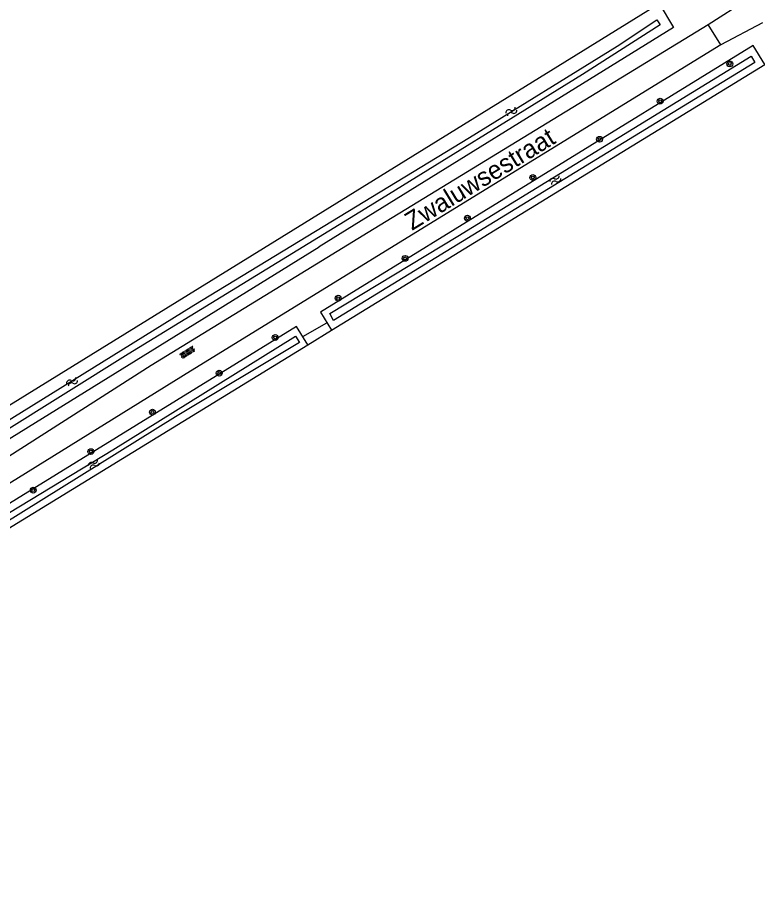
# Model space of a CAD drawing. Extents: x 136000 to 141000, y 400494 to 402006.
# Drawn here: x 136137.6 to 136238.7, y 401074.1 to 401195 of the extents above; entities that cross this region are included whole.
import ezdxf

# ---------------------------------------------------------------- set-up
doc = ezdxf.new("R2010")
doc.units = 0
for name, color, linetype in [('gg-anno-openbare ruimte label', 7, 'Continuous'), ('gg-knt-onverhard', 7, 'Continuous'), ('gg-kntw-bovenkant insteek waterloop', 7, 'Continuous'), ('gg-kntw-waterlijn', 7, 'Continuous'), ('gg-kwrk-duiker nz buis', 7, 'Continuous'), ('gt-grn-groengrens', 7, 'Continuous'), ('gt-grn-weggrens', 7, 'Continuous'), ('gt-symb-boom', 7, 'Continuous'), ('gt-symb-overige verharding', 7, 'Continuous'), ('gt-symb-watersymbool', 7, 'Continuous')]:
    doc.layers.add(name, color=color, linetype=linetype)

# ---------------------------------------------------------------- blocks, each defined once
blk = doc.blocks.new('gt0-WA')
at = {"layer": 'gt-symb-watersymbool'}
for centre, start, end in [((-0.32, 0.02), 28.0725, 151.9275), ((0.43, 0.42), 208.0725, 331.9275), ((-0.32, -0.43), 28.0725, 151.9275), ((0.43, -0.03), 208.0725, 331.9275)]:
    blk.add_arc(centre, 0.425, start, end, dxfattribs=at)
blk = doc.blocks.new('gt0-BOOM')
at = {"layer": 'gt-symb-boom'}
for radius in [0.4, 0.2]:
    blk.add_circle((0, 0), radius, dxfattribs=at)
blk = doc.blocks.new('gt0-OVH')
at = {"layer": 'gt-symb-overige verharding'}
for points in [[(-0.97, 0.3), (-0.97, 0.31), (-0.96, 0.32), (-0.97, 0.33), (-0.97, 0.34), (-0.98, 0.35), (-0.99, 0.35), (-1, 0.36), (-1.01, 0.35), (-1.02, 0.35), (-1.03, 0.34), (-1.03, 0.33), (-1.04, 0.32), (-1.03, 0.31), (-1.03, 0.3), (-1.02, 0.29), (-1.01, 0.29), (-1, 0.28), (-0.99, 0.29), (-0.98, 0.29)], [(-0.87, 0.11), (-0.87, 0.12), (-0.86, 0.13), (-0.87, 0.14), (-0.87, 0.15), (-0.88, 0.16), (-0.89, 0.16), (-0.9, 0.16), (-0.91, 0.16), (-0.92, 0.16), (-0.93, 0.15), (-0.93, 0.14), (-0.94, 0.13), (-0.93, 0.12), (-0.93, 0.11), (-0.92, 0.1), (-0.91, 0.09), (-0.9, 0.09), (-0.89, 0.09), (-0.88, 0.1)], [(-0.77, 0.3), (-0.77, 0.31), (-0.76, 0.32), (-0.77, 0.33), (-0.77, 0.34), (-0.78, 0.35), (-0.79, 0.35), (-0.8, 0.36), (-0.81, 0.35), (-0.82, 0.35), (-0.83, 0.34), (-0.83, 0.33), (-0.84, 0.32), (-0.83, 0.31), (-0.83, 0.3), (-0.82, 0.29), (-0.81, 0.29), (-0.8, 0.28), (-0.79, 0.29), (-0.78, 0.29)], [(-0.67, 0.11), (-0.67, 0.12), (-0.66, 0.13), (-0.67, 0.14), (-0.67, 0.15), (-0.68, 0.16), (-0.69, 0.16), (-0.7, 0.16), (-0.71, 0.16), (-0.72, 0.16), (-0.73, 0.15), (-0.73, 0.14), (-0.74, 0.13), (-0.73, 0.12), (-0.73, 0.11), (-0.72, 0.1), (-0.71, 0.09), (-0.7, 0.09), (-0.69, 0.09), (-0.68, 0.1)], [(-0.57, 0.3), (-0.57, 0.31), (-0.56, 0.32), (-0.57, 0.33), (-0.57, 0.34), (-0.58, 0.35), (-0.59, 0.35), (-0.6, 0.36), (-0.61, 0.35), (-0.62, 0.35), (-0.63, 0.34), (-0.63, 0.33), (-0.64, 0.32), (-0.63, 0.31), (-0.63, 0.3), (-0.62, 0.29), (-0.61, 0.29), (-0.6, 0.28), (-0.59, 0.29), (-0.58, 0.29)], [(-0.47, 0.11), (-0.47, 0.12), (-0.46, 0.13), (-0.47, 0.14), (-0.47, 0.15), (-0.48, 0.16), (-0.49, 0.16), (-0.5, 0.16), (-0.51, 0.16), (-0.52, 0.16), (-0.53, 0.15), (-0.53, 0.14), (-0.54, 0.13), (-0.53, 0.12), (-0.53, 0.11), (-0.52, 0.1), (-0.51, 0.09), (-0.5, 0.09), (-0.49, 0.09), (-0.48, 0.1)], [(-0.37, 0.3), (-0.37, 0.31), (-0.36, 0.32), (-0.37, 0.33), (-0.37, 0.34), (-0.38, 0.35), (-0.39, 0.35), (-0.4, 0.36), (-0.41, 0.35), (-0.42, 0.35), (-0.43, 0.34), (-0.43, 0.33), (-0.44, 0.32), (-0.43, 0.31), (-0.43, 0.3), (-0.42, 0.29), (-0.41, 0.29), (-0.4, 0.28), (-0.39, 0.29), (-0.38, 0.29)], [(-0.27, 0.11), (-0.27, 0.12), (-0.26, 0.13), (-0.27, 0.14), (-0.27, 0.15), (-0.28, 0.16), (-0.29, 0.16), (-0.3, 0.16), (-0.31, 0.16), (-0.32, 0.16), (-0.33, 0.15), (-0.33, 0.14), (-0.34, 0.13), (-0.33, 0.12), (-0.33, 0.11), (-0.32, 0.1), (-0.31, 0.09), (-0.3, 0.09), (-0.29, 0.09), (-0.28, 0.1)], [(-0.17, 0.3), (-0.17, 0.31), (-0.16, 0.32), (-0.17, 0.33), (-0.17, 0.34), (-0.18, 0.35), (-0.19, 0.35), (-0.2, 0.36), (-0.21, 0.35), (-0.22, 0.35), (-0.23, 0.34), (-0.23, 0.33), (-0.24, 0.32), (-0.23, 0.31), (-0.23, 0.3), (-0.22, 0.29), (-0.21, 0.29), (-0.2, 0.28), (-0.19, 0.29), (-0.18, 0.29)], [(-0.07, 0.11), (-0.07, 0.12), (-0.06, 0.13), (-0.07, 0.14), (-0.07, 0.15), (-0.08, 0.16), (-0.09, 0.16), (-0.1, 0.16), (-0.11, 0.16), (-0.12, 0.16), (-0.13, 0.15), (-0.13, 0.14), (-0.14, 0.13), (-0.13, 0.12), (-0.13, 0.11), (-0.12, 0.1), (-0.11, 0.09), (-0.1, 0.09), (-0.09, 0.09), (-0.08, 0.1)], [(0.03, 0.3), (0.03, 0.31), (0.04, 0.32), (0.03, 0.33), (0.03, 0.34), (0.02, 0.35), (0.01, 0.35), (0, 0.36), (-0.01, 0.35), (-0.02, 0.35), (-0.03, 0.34), (-0.03, 0.33), (-0.04, 0.32), (-0.03, 0.31), (-0.03, 0.3), (-0.02, 0.29), (-0.01, 0.29), (0, 0.28), (0.01, 0.29), (0.02, 0.29)], [(0.13, 0.11), (0.13, 0.12), (0.14, 0.13), (0.13, 0.14), (0.13, 0.15), (0.12, 0.16), (0.11, 0.16), (0.1, 0.16), (0.09, 0.16), (0.08, 0.16), (0.07, 0.15), (0.07, 0.14), (0.06, 0.13), (0.07, 0.12), (0.07, 0.11), (0.08, 0.1), (0.09, 0.09), (0.1, 0.09), (0.11, 0.09), (0.12, 0.1)], [(0.23, 0.3), (0.23, 0.31), (0.24, 0.32), (0.23, 0.33), (0.23, 0.34), (0.22, 0.35), (0.21, 0.35), (0.2, 0.36), (0.19, 0.35), (0.18, 0.35), (0.17, 0.34), (0.17, 0.33), (0.16, 0.32), (0.17, 0.31), (0.17, 0.3), (0.18, 0.29), (0.19, 0.29), (0.2, 0.28), (0.21, 0.29), (0.22, 0.29)], [(0.33, 0.11), (0.33, 0.12), (0.34, 0.13), (0.33, 0.14), (0.33, 0.15), (0.32, 0.16), (0.31, 0.16), (0.3, 0.16), (0.29, 0.16), (0.28, 0.16), (0.27, 0.15), (0.27, 0.14), (0.26, 0.13), (0.27, 0.12), (0.27, 0.11), (0.28, 0.1), (0.29, 0.09), (0.3, 0.09), (0.31, 0.09), (0.32, 0.1)], [(0.43, 0.3), (0.43, 0.31), (0.44, 0.32), (0.43, 0.33), (0.43, 0.34), (0.42, 0.35), (0.41, 0.35), (0.4, 0.36), (0.39, 0.35), (0.38, 0.35), (0.37, 0.34), (0.37, 0.33), (0.36, 0.32), (0.37, 0.31), (0.37, 0.3), (0.38, 0.29), (0.39, 0.29), (0.4, 0.28), (0.41, 0.29), (0.42, 0.29)], [(0.53, 0.11), (0.53, 0.12), (0.54, 0.13), (0.53, 0.14), (0.53, 0.15), (0.52, 0.16), (0.51, 0.16), (0.5, 0.16), (0.49, 0.16), (0.48, 0.16), (0.47, 0.15), (0.47, 0.14), (0.46, 0.13), (0.47, 0.12), (0.47, 0.11), (0.48, 0.1), (0.49, 0.09), (0.5, 0.09), (0.51, 0.09), (0.52, 0.1)], [(0.63, 0.3), (0.63, 0.31), (0.64, 0.32), (0.63, 0.33), (0.63, 0.34), (0.62, 0.35), (0.61, 0.35), (0.6, 0.36), (0.59, 0.35), (0.58, 0.35), (0.57, 0.34), (0.57, 0.33), (0.56, 0.32), (0.57, 0.31), (0.57, 0.3), (0.58, 0.29), (0.59, 0.29), (0.6, 0.28), (0.61, 0.29), (0.62, 0.29)], [(0.73, 0.11), (0.73, 0.12), (0.74, 0.13), (0.73, 0.14), (0.73, 0.15), (0.72, 0.16), (0.71, 0.16), (0.7, 0.16), (0.69, 0.16), (0.68, 0.16), (0.67, 0.15), (0.67, 0.14), (0.66, 0.13), (0.67, 0.12), (0.67, 0.11), (0.68, 0.1), (0.69, 0.09), (0.7, 0.09), (0.71, 0.09), (0.72, 0.1)], [(0.83, 0.3), (0.83, 0.31), (0.84, 0.32), (0.83, 0.33), (0.83, 0.34), (0.82, 0.35), (0.81, 0.35), (0.8, 0.36), (0.79, 0.35), (0.78, 0.35), (0.77, 0.34), (0.77, 0.33), (0.76, 0.32), (0.77, 0.31), (0.77, 0.3), (0.78, 0.29), (0.79, 0.29), (0.8, 0.28), (0.81, 0.29), (0.82, 0.29)], [(0.93, 0.11), (0.93, 0.12), (0.94, 0.13), (0.93, 0.14), (0.93, 0.15), (0.92, 0.16), (0.91, 0.16), (0.9, 0.16), (0.89, 0.16), (0.88, 0.16), (0.87, 0.15), (0.87, 0.14), (0.86, 0.13), (0.87, 0.12), (0.87, 0.11), (0.88, 0.1), (0.89, 0.09), (0.9, 0.09), (0.91, 0.09), (0.92, 0.1)], [(1.03, 0.3), (1.03, 0.31), (1.04, 0.32), (1.03, 0.33), (1.03, 0.34), (1.02, 0.35), (1.01, 0.35), (1, 0.36), (0.99, 0.35), (0.98, 0.35), (0.97, 0.34), (0.97, 0.33), (0.96, 0.32), (0.97, 0.31), (0.97, 0.3), (0.98, 0.29), (0.99, 0.29), (1, 0.28), (1.01, 0.29), (1.02, 0.29)], [(-0.97, -0.14), (-0.97, -0.13), (-0.96, -0.12), (-0.97, -0.11), (-0.97, -0.1), (-0.98, -0.09), (-0.99, -0.09), (-1, -0.08), (-1.01, -0.09), (-1.02, -0.09), (-1.03, -0.1), (-1.03, -0.11), (-1.04, -0.12), (-1.03, -0.13), (-1.03, -0.14), (-1.02, -0.15), (-1.01, -0.15), (-1, -0.16), (-0.99, -0.15), (-0.98, -0.15)], [(-0.87, -0.33), (-0.87, -0.32), (-0.86, -0.31), (-0.87, -0.3), (-0.87, -0.29), (-0.88, -0.28), (-0.89, -0.28), (-0.9, -0.28), (-0.91, -0.28), (-0.92, -0.28), (-0.93, -0.29), (-0.93, -0.3), (-0.94, -0.31), (-0.93, -0.32), (-0.93, -0.33), (-0.92, -0.34), (-0.91, -0.35), (-0.9, -0.35), (-0.89, -0.35), (-0.88, -0.34)], [(-0.77, -0.14), (-0.77, -0.13), (-0.76, -0.12), (-0.77, -0.11), (-0.77, -0.1), (-0.78, -0.09), (-0.79, -0.09), (-0.8, -0.08), (-0.81, -0.09), (-0.82, -0.09), (-0.83, -0.1), (-0.83, -0.11), (-0.84, -0.12), (-0.83, -0.13), (-0.83, -0.14), (-0.82, -0.15), (-0.81, -0.15), (-0.8, -0.16), (-0.79, -0.15), (-0.78, -0.15)], [(-0.67, -0.33), (-0.67, -0.32), (-0.66, -0.31), (-0.67, -0.3), (-0.67, -0.29), (-0.68, -0.28), (-0.69, -0.28), (-0.7, -0.28), (-0.71, -0.28), (-0.72, -0.28), (-0.73, -0.29), (-0.73, -0.3), (-0.74, -0.31), (-0.73, -0.32), (-0.73, -0.33), (-0.72, -0.34), (-0.71, -0.35), (-0.7, -0.35), (-0.69, -0.35), (-0.68, -0.34)], [(-0.57, -0.14), (-0.57, -0.13), (-0.56, -0.12), (-0.57, -0.11), (-0.57, -0.1), (-0.58, -0.09), (-0.59, -0.09), (-0.6, -0.08), (-0.61, -0.09), (-0.62, -0.09), (-0.63, -0.1), (-0.63, -0.11), (-0.64, -0.12), (-0.63, -0.13), (-0.63, -0.14), (-0.62, -0.15), (-0.61, -0.15), (-0.6, -0.16), (-0.59, -0.15), (-0.58, -0.15)], [(-0.47, -0.33), (-0.47, -0.32), (-0.46, -0.31), (-0.47, -0.3), (-0.47, -0.29), (-0.48, -0.28), (-0.49, -0.28), (-0.5, -0.28), (-0.51, -0.28), (-0.52, -0.28), (-0.53, -0.29), (-0.53, -0.3), (-0.54, -0.31), (-0.53, -0.32), (-0.53, -0.33), (-0.52, -0.34), (-0.51, -0.35), (-0.5, -0.35), (-0.49, -0.35), (-0.48, -0.34)], [(-0.37, -0.14), (-0.37, -0.13), (-0.36, -0.12), (-0.37, -0.11), (-0.37, -0.1), (-0.38, -0.09), (-0.39, -0.09), (-0.4, -0.08), (-0.41, -0.09), (-0.42, -0.09), (-0.43, -0.1), (-0.43, -0.11), (-0.44, -0.12), (-0.43, -0.13), (-0.43, -0.14), (-0.42, -0.15), (-0.41, -0.15), (-0.4, -0.16), (-0.39, -0.15), (-0.38, -0.15)], [(-0.27, -0.33), (-0.27, -0.32), (-0.26, -0.31), (-0.27, -0.3), (-0.27, -0.29), (-0.28, -0.28), (-0.29, -0.28), (-0.3, -0.28), (-0.31, -0.28), (-0.32, -0.28), (-0.33, -0.29), (-0.33, -0.3), (-0.34, -0.31), (-0.33, -0.32), (-0.33, -0.33), (-0.32, -0.34), (-0.31, -0.35), (-0.3, -0.35), (-0.29, -0.35), (-0.28, -0.34)], [(-0.17, -0.14), (-0.17, -0.13), (-0.16, -0.12), (-0.17, -0.11), (-0.17, -0.1), (-0.18, -0.09), (-0.19, -0.09), (-0.2, -0.08), (-0.21, -0.09), (-0.22, -0.09), (-0.23, -0.1), (-0.23, -0.11), (-0.24, -0.12), (-0.23, -0.13), (-0.23, -0.14), (-0.22, -0.15), (-0.21, -0.15), (-0.2, -0.16), (-0.19, -0.15), (-0.18, -0.15)], [(-0.07, -0.33), (-0.07, -0.32), (-0.06, -0.31), (-0.07, -0.3), (-0.07, -0.29), (-0.08, -0.28), (-0.09, -0.28), (-0.1, -0.28), (-0.11, -0.28), (-0.12, -0.28), (-0.13, -0.29), (-0.13, -0.3), (-0.14, -0.31), (-0.13, -0.32), (-0.13, -0.33), (-0.12, -0.34), (-0.11, -0.35), (-0.1, -0.35), (-0.09, -0.35), (-0.08, -0.34)], [(0.03, -0.14), (0.03, -0.13), (0.04, -0.12), (0.03, -0.11), (0.03, -0.1), (0.02, -0.09), (0.01, -0.09), (0, -0.08), (-0.01, -0.09), (-0.02, -0.09), (-0.03, -0.1), (-0.03, -0.11), (-0.04, -0.12), (-0.03, -0.13), (-0.03, -0.14), (-0.02, -0.15), (-0.01, -0.15), (0, -0.16), (0.01, -0.15), (0.02, -0.15)], [(0.13, -0.33), (0.13, -0.32), (0.14, -0.31), (0.13, -0.3), (0.13, -0.29), (0.12, -0.28), (0.11, -0.28), (0.1, -0.28), (0.09, -0.28), (0.08, -0.28), (0.07, -0.29), (0.07, -0.3), (0.06, -0.31), (0.07, -0.32), (0.07, -0.33), (0.08, -0.34), (0.09, -0.35), (0.1, -0.35), (0.11, -0.35), (0.12, -0.34)], [(0.23, -0.14), (0.23, -0.13), (0.24, -0.12), (0.23, -0.11), (0.23, -0.1), (0.22, -0.09), (0.21, -0.09), (0.2, -0.08), (0.19, -0.09), (0.18, -0.09), (0.17, -0.1), (0.17, -0.11), (0.16, -0.12), (0.17, -0.13), (0.17, -0.14), (0.18, -0.15), (0.19, -0.15), (0.2, -0.16), (0.21, -0.15), (0.22, -0.15)], [(0.33, -0.33), (0.33, -0.32), (0.34, -0.31), (0.33, -0.3), (0.33, -0.29), (0.32, -0.28), (0.31, -0.28), (0.3, -0.28), (0.29, -0.28), (0.28, -0.28), (0.27, -0.29), (0.27, -0.3), (0.26, -0.31), (0.27, -0.32), (0.27, -0.33), (0.28, -0.34), (0.29, -0.35), (0.3, -0.35), (0.31, -0.35), (0.32, -0.34)], [(0.43, -0.14), (0.43, -0.13), (0.44, -0.12), (0.43, -0.11), (0.43, -0.1), (0.42, -0.09), (0.41, -0.09), (0.4, -0.08), (0.39, -0.09), (0.38, -0.09), (0.37, -0.1), (0.37, -0.11), (0.36, -0.12), (0.37, -0.13), (0.37, -0.14), (0.38, -0.15), (0.39, -0.15), (0.4, -0.16), (0.41, -0.15), (0.42, -0.15)], [(0.53, -0.33), (0.53, -0.32), (0.54, -0.31), (0.53, -0.3), (0.53, -0.29), (0.52, -0.28), (0.51, -0.28), (0.5, -0.28), (0.49, -0.28), (0.48, -0.28), (0.47, -0.29), (0.47, -0.3), (0.46, -0.31), (0.47, -0.32), (0.47, -0.33), (0.48, -0.34), (0.49, -0.35), (0.5, -0.35), (0.51, -0.35), (0.52, -0.34)], [(0.63, -0.14), (0.63, -0.13), (0.64, -0.12), (0.63, -0.11), (0.63, -0.1), (0.62, -0.09), (0.61, -0.09), (0.6, -0.08), (0.59, -0.09), (0.58, -0.09), (0.57, -0.1), (0.57, -0.11), (0.56, -0.12), (0.57, -0.13), (0.57, -0.14), (0.58, -0.15), (0.59, -0.15), (0.6, -0.16), (0.61, -0.15), (0.62, -0.15)], [(0.73, -0.33), (0.73, -0.32), (0.74, -0.31), (0.73, -0.3), (0.73, -0.29), (0.72, -0.28), (0.71, -0.28), (0.7, -0.28), (0.69, -0.28), (0.68, -0.28), (0.67, -0.29), (0.67, -0.3), (0.66, -0.31), (0.67, -0.32), (0.67, -0.33), (0.68, -0.34), (0.69, -0.35), (0.7, -0.35), (0.71, -0.35), (0.72, -0.34)], [(0.83, -0.14), (0.83, -0.13), (0.84, -0.12), (0.83, -0.11), (0.83, -0.1), (0.82, -0.09), (0.81, -0.09), (0.8, -0.08), (0.79, -0.09), (0.78, -0.09), (0.77, -0.1), (0.77, -0.11), (0.76, -0.12), (0.77, -0.13), (0.77, -0.14), (0.78, -0.15), (0.79, -0.15), (0.8, -0.16), (0.81, -0.15), (0.82, -0.15)], [(0.93, -0.33), (0.93, -0.32), (0.94, -0.31), (0.93, -0.3), (0.93, -0.29), (0.92, -0.28), (0.91, -0.28), (0.9, -0.28), (0.89, -0.28), (0.88, -0.28), (0.87, -0.29), (0.87, -0.3), (0.86, -0.31), (0.87, -0.32), (0.87, -0.33), (0.88, -0.34), (0.89, -0.35), (0.9, -0.35), (0.91, -0.35), (0.92, -0.34)], [(1.03, -0.14), (1.03, -0.13), (1.04, -0.12), (1.03, -0.11), (1.03, -0.1), (1.02, -0.09), (1.01, -0.09), (1, -0.08), (0.99, -0.09), (0.98, -0.09), (0.97, -0.1), (0.97, -0.11), (0.96, -0.12), (0.97, -0.13), (0.97, -0.14), (0.98, -0.15), (0.99, -0.15), (1, -0.16), (1.01, -0.15), (1.02, -0.15)]]:
    blk.add_lwpolyline(points, close=True, dxfattribs=at)

msp = doc.modelspace()

# ---------------------------------------------------------------- linework, layer by layer
at = {"layer": 'gg-knt-onverhard'}
msp.add_line((136239.39, 401194.34), (136233.69, 401191.31), dxfattribs=at)
for points in [[(136231.96, 401194.11), (136242.8, 401201.05), (136283.52, 401226.12), (136352.18, 401269.81)], [(136037.76, 401074.11), (136116.24, 401122.25), (136155.85, 401147.53), (136185.51, 401165.7), (136231.96, 401194.11)], [(136233.69, 401191.31), (136161.23, 401146.7), (136117.75, 401119.77), (136056.06, 401082.12)]]:
    msp.add_lwpolyline(points, dxfattribs=at)
at = {"layer": 'gg-kntw-bovenkant insteek waterloop'}
for p, q in [((136176.78, 401166.97), (136225.29, 401196.96)), ((136180.49, 401152.31), (136239.73, 401188.62)), ((136121.69, 401132.99), (136176.78, 401166.97)), ((136124.47, 401130.09), (136178.78, 401163.7)), ((136119.7, 401115.06), (136177.24, 401150.32))]:
    msp.add_line(p, q, dxfattribs=at)
for points in [[(136225.29, 401196.96), (136227.24, 401193.69), (136178.78, 401163.7)], [(136239.73, 401188.62), (136238.12, 401191.24), (136178.96, 401154.8), (136180.49, 401152.31)], [(136177.24, 401150.32), (136175.72, 401152.81), (136118.25, 401117.42), (136119.7, 401115.06)]]:
    msp.add_lwpolyline(points, dxfattribs=at)
at = {"layer": 'gg-kntw-waterlijn'}
for points in [[(136123.12, 401132.13), (136135.46, 401139.48), (136161.69, 401155.73), (136199.33, 401178.66), (136219.52, 401191.15), (136224.96, 401194.74), (136225.41, 401194.06), (136214.79, 401187.28), (136185.79, 401169.31), (136152.71, 401149.05), (136126.35, 401132.59), (136123.83, 401131.02)], [(136180.26, 401154.61), (136197.76, 401165.19), (136237.83, 401189.75), (136238.34, 401188.91), (136221.89, 401178.83), (136180.76, 401153.62), (136180.26, 401154.61)], [(136119.54, 401117.15), (136150.59, 401135.96), (136175.55, 401151.5), (136176.09, 401150.63), (136159.18, 401140.47), (136119.97, 401116.11), (136119.54, 401117.15)]]:
    msp.add_lwpolyline(points, dxfattribs=at)
at = {"layer": 'gg-kwrk-duiker nz buis'}
msp.add_line((136176.55, 401151.47), (136179.86, 401153.33), dxfattribs=at)
at = {"layer": 'gt-grn-groengrens'}
msp.add_line((136177.24, 401150.32), (136180.49, 401152.31), dxfattribs=at)
at = {"layer": 'gt-grn-weggrens'}
msp.add_line((136233.69, 401191.31), (136231.96, 401194.11), dxfattribs=at)

# ---------------------------------------------------------------- block references
at = {"layer": 'gt-symb-boom'}
for p in [(136234.92, 401188.71), (136225.41, 401183.61), (136217.12, 401178.41), (136208, 401173.18), (136199.06, 401167.62), (136190.54, 401162.13), (136181.4, 401156.69), (136172.79, 401151.31), (136165.14, 401146.45), (136156.02, 401141.12), (136147.6, 401135.72), (136139.72, 401130.45)]:
    msp.add_blockref('gt0-BOOM', p, dxfattribs=at)
at = {"layer": 'gt-symb-overige verharding', "rotation": 31.671318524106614}
msp.add_blockref('gt0-OVH', (136160.79, 401149.27), dxfattribs=at)
at = {"layer": 'gt-symb-watersymbool'}
for p, rotation in [((136205.02, 401182.17), 32.21189736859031), ((136211.02, 401172.81), 31.513716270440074), ((136144.98, 401145.22), 31.720060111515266), ((136147.95, 401133.97), 31.46487302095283)]:
    msp.add_blockref('gt0-WA', p, dxfattribs=dict(at, rotation=rotation))

# ---------------------------------------------------------------- texts
at = {"layer": 'gg-anno-openbare ruimte label'}
msp.add_text('Zwaluwsestraat', height=2.5, rotation=31.4, dxfattribs=at).set_placement((136191.49, 401165.88))

doc.saveas('drawing.dxf')
